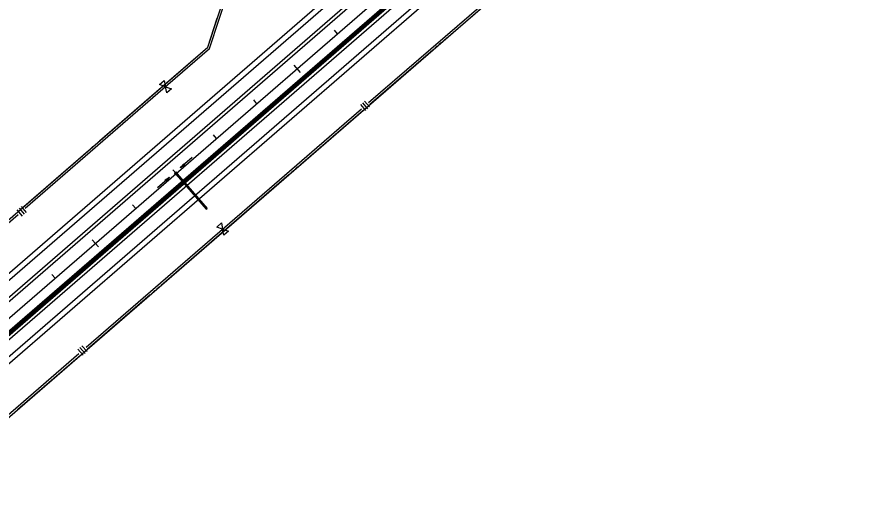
# Model space of a CAD drawing. Extents: x 192699 to 285914, y 194342 to 233219.
# Drawn here: x 201213 to 202786, y 200698 to 201603 of the extents above; entities that cross this region are included whole.
import ezdxf

# ---------------------------------------------------------------- set-up
doc = ezdxf.new("R2010")
doc.units = 0
for name, color, linetype in [('CENT LINE', 7, 'Continuous'), ('CONCRETE', 7, 'Continuous'), ('DRAINAGE', 7, 'Continuous'), ('DRAINAGE ARROWS', 7, 'Continuous'), ('R-W - CofA', 7, 'Continuous'), ('R_Water Annot', 7, 'Continuous'), ('ROAD', 7, 'Continuous'), ('SHOULDER', 7, 'Continuous'), ('STATIONING1', 7, 'Continuous'), ('WRSF', 7, 'Continuous')]:
    doc.layers.add(name, color=color, linetype=linetype)

msp = doc.modelspace()

# ---------------------------------------------------------------- linework, layer by layer
at = {"layer": 'CENT LINE'}
msp.add_line((198833.2, 198989.9), (207514.6, 206505.5), dxfattribs=at)
at = {"layer": 'CONCRETE'}
for p, q in [((198845, 198976.3), (202641.5, 202263)), ((198847.6, 198973.2), (202644.1, 202259.9))]:
    msp.add_line(p, q, dxfattribs=at)
at = {"layer": 'DRAINAGE'}
for p, q in [((201512.6, 201306.9), (201568.9, 201241.9)), ((201514.2, 201308.2), (201570.4, 201243.2))]:
    msp.add_line(p, q, dxfattribs=at)
msp.add_lwpolyline([(201511.9, 201306.2), (201514.9, 201308.8), (201512.3, 201311.9), (201509.3, 201309.2)], close=True, dxfattribs=at)
msp.add_lwpolyline([(201568.9, 201241.9), (201570.4, 201243.2)], dxfattribs=at)
at = {"layer": 'DRAINAGE ARROWS'}
for p, q in [((201526.6, 201327.1), (201520, 201319.4)), ((201528.6, 201324.8), (201520, 201319.4)), ((201526.8, 201326.9), (201521.3, 201320.5)), ((201528.4, 201325), (201521.3, 201320.5)), ((201526.9, 201326.7), (201522.6, 201321.6)), ((201528.2, 201325.2), (201522.6, 201321.6)), ((201527.1, 201326.5), (201523.9, 201322.7)), ((201528.1, 201325.4), (201523.9, 201322.7)), ((201527.3, 201326.3), (201525.1, 201323.8)), ((201527.9, 201325.6), (201525.1, 201323.8)), ((201527.4, 201326.1), (201526.4, 201324.9)), ((201527.7, 201325.8), (201526.4, 201324.9)), ((201528.6, 201324.8), (201526.6, 201327.1)), ((201491.6, 201296.8), (201500.1, 201302.2)), ((201491.8, 201296.6), (201498.9, 201301.1)), ((201491.9, 201296.4), (201497.6, 201300)), ((201492.1, 201296.2), (201496.3, 201298.9)), ((201492.3, 201296), (201495, 201297.8)), ((201492.9, 201295.3), (201495, 201297.8)), ((201493.1, 201295.1), (201496.3, 201298.9)), ((201493.2, 201294.9), (201497.6, 201300)), ((201493.4, 201294.7), (201498.9, 201301.1)), ((201493.5, 201294.5), (201500.1, 201302.2)), ((201493.5, 201294.5), (201491.6, 201296.8)), ((201492.4, 201295.8), (201493.8, 201296.7)), ((201492.7, 201295.5), (201493.8, 201296.7))]:
    msp.add_line(p, q, dxfattribs=at)
at = {"layer": 'R-W - CofA'}
for p, q in [((201481, 201475.6), (201490.1, 201483.5)), ((201492.3, 201471.7), (201481, 201475.6)), ((201490.1, 201483.5), (201492.3, 201471.7)), ((201494.6, 201460), (201492.3, 201471.7)), ((201492.3, 201471.7), (201503.6, 201467.8)), ((201503.6, 201467.8), (201494.6, 201460)), ((201861.8, 201441.6), (201871.5, 201430.5)), ((201865.6, 201444.9), (201875.2, 201433.7)), ((201858.1, 201438.4), (201867.8, 201427.2)), ((201213.7, 201240.6), (201223.7, 201229.1)), ((201217.6, 201243.9), (201227.5, 201232.5)), ((201221.4, 201247.3), (201231.3, 201235.8)), ((201588.6, 201208.6), (201597.3, 201216.2)), ((201599.5, 201204.8), (201588.6, 201208.6)), ((201597.3, 201216.2), (201599.5, 201204.8)), ((201601.7, 201193.4), (201599.5, 201204.8)), ((201599.5, 201204.8), (201610.5, 201201)), ((201610.5, 201201), (201601.7, 201193.4)), ((201331.9, 200982.9), (201341.6, 200971.7)), ((201335.7, 200986.1), (201345.4, 200975)), ((201328.2, 200979.7), (201337.9, 200968.5))]:
    msp.add_line(p, q, dxfattribs=at)
for points in [[(198915, 198895.4), (200006.2, 199840), (200088.4, 199897.9), (200242.8, 200025.1), (200696.5, 200417.8), (200851, 200544.9), (200998.9, 200679.6), (203115.8, 202512.2), (203289.9, 202616.7), (203516.7, 202813), (203710.8, 203047.2)], [(198751.4, 199084.4), (199842.6, 200029.1), (200059.6, 200236.8), (200513.2, 200629.5), (200661.1, 200764.1), (200815.6, 200891.3), (201571.7, 201545.8), (201608, 201656.6), (201834.8, 201853), (202018.7, 201946.1), (202926, 202731.5), (203067.4, 202873.7)], [(201496.8, 201475.6), (201575.2, 201543.5), (201611.5, 201654.3), (201707.9, 201737.7)], [(201873.4, 201441.9), (202133.8, 201667.3)], [(202014.2, 201558.6), (202136.4, 201664.3)], [(201494.2, 201478.7), (201571.7, 201545.8), (201589.6, 201600.4)], [(202005.9, 201551.4), (202010.4, 201555.3)], [(201876, 201438.9), (201993.8, 201540.9)], [(201997.5, 201544.1), (202002.1, 201548.1)], [(201229.4, 201244.2), (201496.8, 201475.6)], [(201368.7, 201370.1), (201494.2, 201478.7)], [(201603.9, 201208.6), (201860, 201430.2)], [(201744.8, 201325.3), (201862.5, 201427.3)], [(201360.2, 201362.7), (201364.8, 201366.7)], [(201226.8, 201247.2), (201347.7, 201351.9)], [(201351.6, 201355.3), (201356.3, 201359.3)], [(201728.1, 201310.9), (201732.6, 201314.8)], [(201736.4, 201318.1), (201741, 201322)], [(201606.5, 201205.6), (201724.3, 201307.6)], [(200952.8, 201004.7), (201215.7, 201232.2)], [(201343.5, 200983.1), (201603.9, 201208.6)], [(201484.3, 201099.8), (201606.5, 201205.6)], [(201476, 201092.6), (201480.5, 201096.5)], [(201346.1, 200980.1), (201463.9, 201082.1)], [(201467.7, 201085.4), (201472.2, 201089.3)], [(201074, 200749.9), (201330.1, 200971.5)], [(201214.9, 200866.6), (201332.7, 200968.5)]]:
    msp.add_lwpolyline(points, dxfattribs=at)
at = {"layer": 'R_Water Annot'}
for p, q in [((201542.7, 201339.1), (201520, 201319.4)), ((201526.6, 201327.1), (201520, 201319.4)), ((201528.6, 201324.8), (201520, 201319.4)), ((201526.8, 201326.9), (201521.3, 201320.5)), ((201528.4, 201325), (201521.3, 201320.5)), ((201526.9, 201326.7), (201522.6, 201321.6)), ((201528.2, 201325.2), (201522.6, 201321.6)), ((201527.1, 201326.5), (201523.9, 201322.7)), ((201528.1, 201325.4), (201523.9, 201322.7)), ((201527.3, 201326.3), (201525.1, 201323.8)), ((201527.9, 201325.6), (201525.1, 201323.8)), ((201527.4, 201326.1), (201526.4, 201324.9)), ((201527.7, 201325.8), (201526.4, 201324.9)), ((201528.6, 201324.8), (201526.6, 201327.1)), ((201477.4, 201282.6), (201500.1, 201302.2)), ((201491.6, 201296.8), (201500.1, 201302.2)), ((201491.8, 201296.6), (201498.9, 201301.1)), ((201491.9, 201296.4), (201497.6, 201300)), ((201492.1, 201296.2), (201496.3, 201298.9)), ((201492.3, 201296), (201495, 201297.8)), ((201492.9, 201295.3), (201495, 201297.8)), ((201493.1, 201295.1), (201496.3, 201298.9)), ((201493.2, 201294.9), (201497.6, 201300)), ((201493.4, 201294.7), (201498.9, 201301.1)), ((201493.5, 201294.5), (201500.1, 201302.2)), ((201493.5, 201294.5), (201491.6, 201296.8)), ((201492.4, 201295.8), (201493.8, 201296.7)), ((201492.7, 201295.5), (201493.8, 201296.7))]:
    msp.add_line(p, q, dxfattribs=at)
at = {"layer": 'ROAD'}
for p, q in [((198797.8, 199030.7), (207479.2, 206546.3)), ((198813.5, 199012.5), (207494.9, 206528.2)), ((198852.8, 198967.2), (207534.2, 206482.8)), ((198868.5, 198949), (207549.9, 206464.7))]:
    msp.add_line(p, q, dxfattribs=at)
at = {"layer": 'SHOULDER'}
for p, q in [((198791.3, 199038.2), (202634.7, 202365.5)), ((198817.5, 199008), (202614, 202294.7)), ((198848.9, 198971.7), (202645.4, 202258.4)), ((198875.1, 198941.5), (202704.2, 202256.4))]:
    msp.add_line(p, q, dxfattribs=at)
at = {"layer": 'STATIONING1'}
for points in [[(201808.6, 201577.7), (201814.5, 201570.9)], [(201733, 201512.2), (201744.8, 201498.6)], [(201657.4, 201446.8), (201663.3, 201439.9)], [(201581.8, 201381.3), (201587.7, 201374.5)], [(201506.2, 201315.8), (201512.1, 201309)], [(201430.6, 201250.4), (201436.5, 201243.6)], [(201355, 201184.9), (201366.8, 201171.3)], [(201279.4, 201119.5), (201285.3, 201112.7)]]:
    msp.add_lwpolyline(points, dxfattribs=at)
at = {"layer": 'WRSF'}
msp.add_line((198846.3, 198974.7), (202676.8, 202290.9), dxfattribs=at)

doc.saveas('drawing.dxf')
